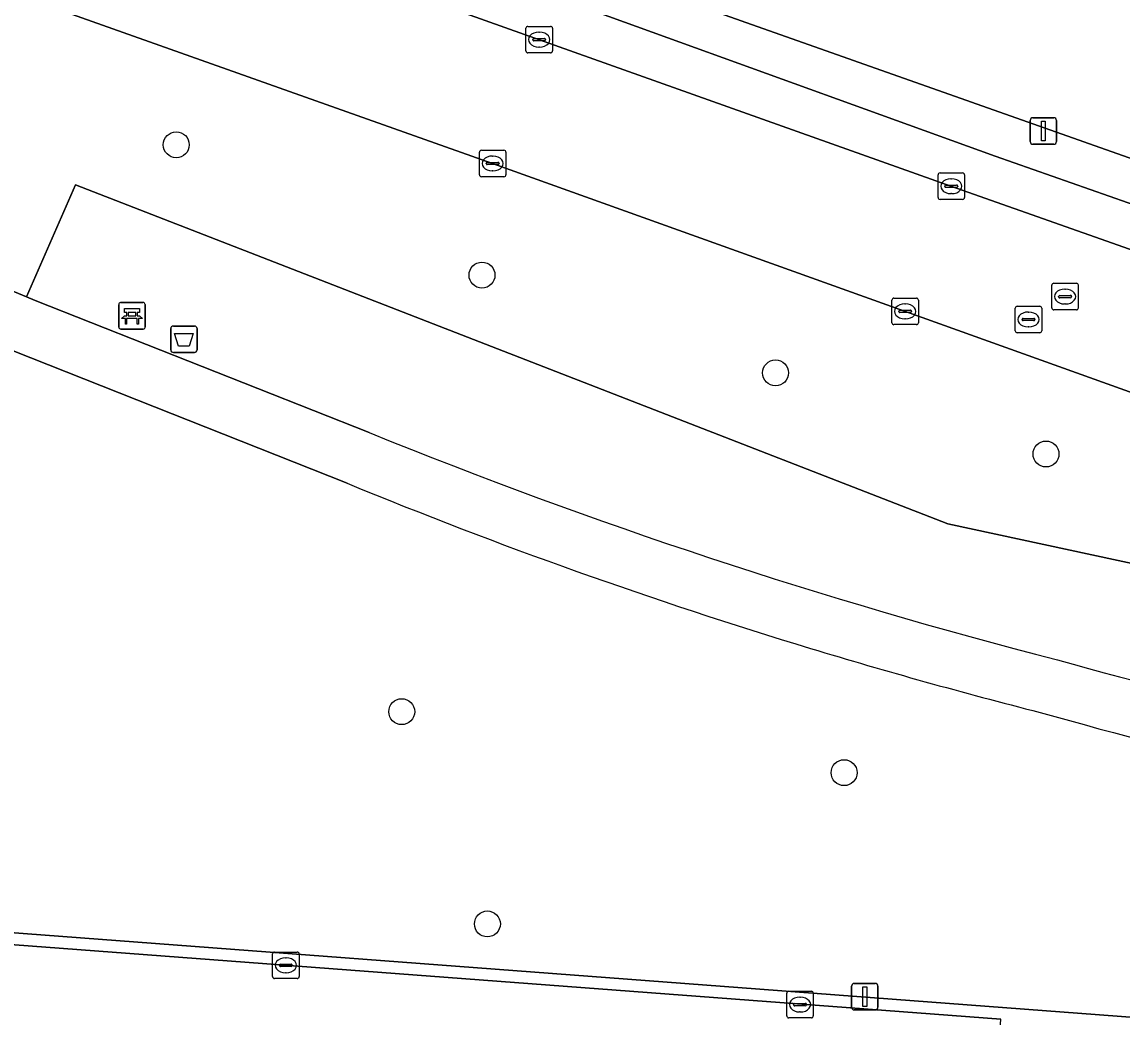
# Model space of a CAD drawing. Extents: x 163683 to 164494, y 382709 to 383872.
# Drawn here: x 163896.52 to 163938.01, y 383696.44 to 383733.99 of the extents above; entities that cross this region are included whole.
import ezdxf

# ---------------------------------------------------------------- set-up
doc = ezdxf.new("R2010")
doc.units = 0
for name, color, linetype in [('IMGEO_Afvalbak', 7, 'Continuous'), ('IMGEO_Bank', 7, 'Continuous'), ('IMGEO_Boom', 7, 'Continuous'), ('IMGEO_Erf', 7, 'Continuous'), ('IMGEO_Groenvoorziening', 7, 'Continuous'), ('IMGEO_Kolk', 7, 'Continuous'), ('IMGEO_Lichtmast', 7, 'Continuous'), ('IMGEO_Parkeervlak_open', 7, 'Continuous'), ('IMGEO_Rijbaan_lokaal_open', 7, 'Continuous'), ('IMGEO_Rioolput', 7, 'Continuous'), ('IMGEO_Voetpad_halfverhard', 7, 'Continuous'), ('IMGEO_Voetpad_open', 7, 'Continuous')]:
    doc.layers.add(name, color=color, linetype=linetype)

msp = doc.modelspace()

# ---------------------------------------------------------------- linework, layer by layer
at = {"layer": 'IMGEO_Afvalbak'}
for p, q in [((163902.127, 383721.629), (163902.127, 383722.429)), ((163902.127, 383722.429), (163902.127, 383721.629)), ((163902.227, 383722.529), (163903.017, 383722.529)), ((163903.017, 383722.529), (163902.227, 383722.529)), ((163903.117, 383722.429), (163903.117, 383721.629)), ((163903.117, 383721.629), (163903.117, 383722.429)), ((163903.017, 383721.529), (163902.227, 383721.529)), ((163902.227, 383721.529), (163903.017, 383721.529))]:
    msp.add_line(p, q, dxfattribs=at)
msp.add_lwpolyline([(163902.27, 383722.243), (163902.974, 383722.243), (163902.825, 383721.773), (163902.419, 383721.773), (163902.27, 383722.243)], dxfattribs=at)
for centre, start, end in [((163902.227, 383722.429), 90, 180), ((163902.227, 383722.429), 90, 180), ((163903.017, 383722.429), 0, 90), ((163903.017, 383722.429), 360, 90), ((163902.227, 383721.629), 180, 270), ((163902.227, 383721.629), 180, 270), ((163903.017, 383721.629), 270, 0), ((163903.017, 383721.629), 270, 0)]:
    msp.add_arc(centre, 0.1, start, end, dxfattribs=at)
at = {"layer": 'IMGEO_Bank'}
for p, q in [((163900.163, 383722.491), (163900.163, 383723.332)), ((163900.163, 383723.332), (163900.163, 383722.491)), ((163900.238, 383723.416), (163901.079, 383723.416)), ((163901.079, 383723.416), (163900.238, 383723.416)), ((163901.163, 383723.341), (163901.163, 383722.5)), ((163901.163, 383722.5), (163901.163, 383723.341)), ((163900.86, 383722.814), (163900.467, 383722.814)), ((163900.472, 383722.922), (163900.472, 383723.028)), ((163900.516, 383723.028), (163900.516, 383722.922)), ((163900.804, 383723.034), (163900.522, 383723.034)), ((163900.522, 383722.916), (163900.804, 383722.916)), ((163900.81, 383722.922), (163900.81, 383723.028)), ((163900.854, 383723.028), (163900.854, 383722.922)), ((163901.088, 383722.416), (163900.247, 383722.416)), ((163900.247, 383722.416), (163901.088, 383722.416))]:
    msp.add_line(p, q, dxfattribs=at)
for points in [[(163900.41, 383722.814), (163900.268, 383722.814), (163900.38, 383722.916), (163900.466, 383722.916)], [(163900.466, 383723.034), (163900.38, 383723.034), (163900.38, 383723.195), (163900.943, 383723.195), (163900.943, 383723.034), (163900.86, 383723.034)], [(163900.46, 383722.807), (163900.46, 383722.6), (163900.417, 383722.6), (163900.417, 383722.807)], [(163900.86, 383722.916), (163900.943, 383722.916), (163901.055, 383722.814), (163900.916, 383722.814)], [(163900.91, 383722.807), (163900.91, 383722.6), (163900.866, 383722.6), (163900.866, 383722.807)]]:
    msp.add_lwpolyline(points, dxfattribs=at)
for centre, radius, start, end in [((163900.241, 383723.338), 0.0779, 92.4484, 184.2845), ((163900.241, 383723.338), 0.0779, 92.4484, 184.2845), ((163901.085, 383723.338), 0.0779, 2.4484, 94.2845), ((163901.085, 383723.338), 0.0779, 2.4484, 94.2845), ((163900.41, 383722.807), 0.00671, 2.8957, 87.1043), ((163900.467, 383722.807), 0.00671, 92.8957, 177.1043), ((163900.465, 383723.027), 0.00671, 2.8957, 87.1043), ((163900.465, 383722.923), 0.00671, 272.8957, 357.1043), ((163900.522, 383723.027), 0.00671, 92.8957, 177.1043), ((163900.522, 383722.923), 0.00671, 182.8957, 267.1043), ((163900.804, 383723.027), 0.00671, 2.8957, 87.1043), ((163900.804, 383722.923), 0.00671, 272.8957, 357.1043), ((163900.861, 383723.027), 0.00671, 92.8957, 177.1043), ((163900.861, 383722.923), 0.00671, 182.8957, 267.1043), ((163900.859, 383722.807), 0.00671, 2.8957, 87.1043), ((163900.916, 383722.807), 0.00671, 92.8957, 177.1043), ((163900.241, 383722.494), 0.0779, 182.4484, 274.2845), ((163900.241, 383722.494), 0.0779, 182.4484, 274.2845), ((163901.085, 383722.494), 0.0779, 272.4484, 4.2845), ((163901.085, 383722.494), 0.0779, 272.4484, 4.2845)]:
    msp.add_arc(centre, radius, start, end, dxfattribs=at)
at = {"layer": 'IMGEO_Boom'}
for centre in [(163902.335, 383729.362), (163913.865, 383724.45), (163924.937, 383720.762), (163935.139, 383717.704), (163910.838, 383707.987), (163927.522, 383705.687), (163914.069, 383699.983)]:
    msp.add_circle(centre, 0.489, dxfattribs=at)
at = {"layer": 'IMGEO_Erf'}
msp.add_lwpolyline([(163878.567, 383750), (163906.048, 383740.257), (163954.153, 383723.269)], dxfattribs=at)
at = {"layer": 'IMGEO_Groenvoorziening'}
for points in [[(163939.45, 383719.637), (163929.807, 383723.088), (163914.266, 383728.659), (163887.777, 383738.058), (163886.161, 383734.581), (163883.607, 383729.082), (163896.685, 383723.623), (163898.53, 383727.849), (163931.434, 383715.068), (163955.152, 383709.969), (163954.504, 383705.708)], [(163908.775, 383716.598), (163896.181, 383721.595), (163887.994, 383724.998), (163878.785, 383728.826), (163865.367, 383705.567), (163866.151, 383705.618), (163866.42, 383701.245), (163871.92, 383701.321), (163875.92, 383701.182), (164008.37, 383691.171)], [(163954.504, 383705.708), (163955.152, 383709.969), (163931.434, 383715.068), (163898.53, 383727.849), (163896.685, 383723.623), (163897.015, 383723.486), (163909.614, 383718.513)]]:
    msp.add_lwpolyline(points, dxfattribs=at)
for centre, radius, start, end in [((163986.209, 383906.849), 203.315, 247.86871, 255.57948), ((163983.232, 383898.017), 196.104, 247.68616, 253.11044), ((163983.366, 383898.676), 196.773, 253.12889, 255.74576), ((163984.823, 383885.797), 182.623, 254.35582, 260.44366), ((163983.56, 383879.114), 177.932, 254.13371, 265.97529)]:
    msp.add_arc(centre, radius, start, end, dxfattribs=at)
at = {"layer": 'IMGEO_Kolk'}
for p, q in [((163915.524, 383732.902), (163915.524, 383733.754)), ((163915.599, 383733.828), (163916.451, 383733.828)), ((163916.012, 383733.608), (163916.037, 383733.608)), ((163916.525, 383733.754), (163916.525, 383732.902)), ((163915.783, 383733.322), (163915.783, 383733.334)), ((163916.221, 383733.285), (163915.823, 383733.285)), ((163915.826, 383733.371), (163916.224, 383733.371)), ((163916.267, 383733.334), (163916.267, 383733.322)), ((163916.451, 383732.828), (163915.599, 383732.828)), ((163916.035, 383733.048), (163916.01, 383733.048)), ((163913.768, 383728.231), (163913.768, 383729.083)), ((163913.843, 383729.157), (163914.695, 383729.157)), ((163914.769, 383729.083), (163914.769, 383728.231)), ((163914.027, 383728.651), (163914.027, 383728.663)), ((163914.465, 383728.614), (163914.067, 383728.614)), ((163914.07, 383728.7), (163914.468, 383728.7)), ((163914.256, 383728.937), (163914.281, 383728.937)), ((163914.511, 383728.663), (163914.511, 383728.651)), ((163914.279, 383728.377), (163914.254, 383728.377)), ((163931.066, 383727.374), (163931.066, 383728.226)), ((163931.141, 383728.3), (163931.993, 383728.3)), ((163932.067, 383728.226), (163932.067, 383727.374)), ((163914.695, 383728.157), (163913.843, 383728.157)), ((163931.325, 383727.794), (163931.325, 383727.806)), ((163931.368, 383727.843), (163931.766, 383727.843)), ((163931.554, 383728.08), (163931.579, 383728.08)), ((163931.809, 383727.806), (163931.809, 383727.794)), ((163931.763, 383727.757), (163931.365, 383727.757)), ((163931.577, 383727.52), (163931.552, 383727.52)), ((163931.993, 383727.3), (163931.141, 383727.3)), ((163929.325, 383722.654), (163929.325, 383723.506)), ((163929.4, 383723.58), (163930.252, 383723.58)), ((163929.813, 383723.36), (163929.838, 383723.36)), ((163930.326, 383723.506), (163930.326, 383722.654)), ((163929.584, 383723.074), (163929.584, 383723.086)), ((163930.022, 383723.037), (163929.624, 383723.037)), ((163929.627, 383723.123), (163930.025, 383723.123)), ((163929.836, 383722.8), (163929.811, 383722.8)), ((163930.068, 383723.086), (163930.068, 383723.074)), ((163930.252, 383722.58), (163929.4, 383722.58)), ((163905.969, 383697.998), (163905.969, 383698.85)), ((163906.044, 383698.924), (163906.896, 383698.924)), ((163906.97, 383698.85), (163906.97, 383697.998)), ((163906.228, 383698.418), (163906.228, 383698.43)), ((163906.666, 383698.381), (163906.268, 383698.381)), ((163906.271, 383698.467), (163906.669, 383698.467)), ((163906.457, 383698.704), (163906.482, 383698.704)), ((163906.712, 383698.43), (163906.712, 383698.418)), ((163906.896, 383697.924), (163906.044, 383697.924)), ((163906.48, 383698.144), (163906.455, 383698.144)), ((163925.361, 383696.517), (163925.361, 383697.369)), ((163925.436, 383697.443), (163926.288, 383697.443)), ((163925.849, 383697.223), (163925.874, 383697.223)), ((163926.362, 383697.369), (163926.362, 383696.517)), ((163925.62, 383696.937), (163925.62, 383696.949)), ((163926.058, 383696.9), (163925.66, 383696.9)), ((163925.663, 383696.986), (163926.061, 383696.986)), ((163925.872, 383696.663), (163925.847, 383696.663)), ((163926.104, 383696.949), (163926.104, 383696.937)), ((163926.288, 383696.443), (163925.436, 383696.443))]:
    msp.add_line(p, q, dxfattribs=at)
for points in [[(163915.524, 383732.902), (163915.524, 383733.754)], [(163915.599, 383733.828), (163916.451, 383733.828)], [(163916.525, 383733.754), (163916.525, 383732.902)], [(163916.451, 383732.828), (163915.599, 383732.828)], [(163913.768, 383728.231), (163913.768, 383729.083)], [(163913.843, 383729.157), (163914.695, 383729.157)], [(163914.769, 383729.083), (163914.769, 383728.231)], [(163931.066, 383727.374), (163931.066, 383728.226)], [(163931.141, 383728.3), (163931.993, 383728.3)], [(163932.067, 383728.226), (163932.067, 383727.374)], [(163914.695, 383728.157), (163913.843, 383728.157)], [(163931.993, 383727.3), (163931.141, 383727.3)], [(163929.325, 383722.654), (163929.325, 383723.506)], [(163929.4, 383723.58), (163930.252, 383723.58)], [(163930.326, 383723.506), (163930.326, 383722.654)], [(163930.252, 383722.58), (163929.4, 383722.58)], [(163905.969, 383697.998), (163905.969, 383698.85)], [(163906.044, 383698.924), (163906.896, 383698.924)], [(163906.97, 383698.85), (163906.97, 383697.998)], [(163906.896, 383697.924), (163906.044, 383697.924)], [(163925.361, 383696.517), (163925.361, 383697.369)], [(163925.436, 383697.443), (163926.288, 383697.443)], [(163926.362, 383697.369), (163926.362, 383696.517)], [(163926.288, 383696.443), (163925.436, 383696.443)]]:
    msp.add_lwpolyline(points, dxfattribs=at)
for centre, radius, start, end in [((163915.601, 383733.752), 0.0765, 91.552, 178.448), ((163915.601, 383733.752), 0.0765, 91.552, 178.448), ((163916.449, 383733.752), 0.0765, 1.552, 88.448), ((163916.449, 383733.752), 0.0765, 1.552, 88.448), ((163915.823, 383733.331), 0.0403, 85.8775, 175.7526), ((163915.82, 383733.321), 0.0366, 178.938, 274.7102), ((163916.224, 383733.328), 0.043, 264.8664, 352.4533), ((163916.228, 383733.333), 0.0386, 1.7309, 96.639), ((163915.601, 383732.904), 0.0765, 181.552, 268.448), ((163915.601, 383732.904), 0.0765, 181.552, 268.448), ((163916.449, 383732.904), 0.0765, 271.552, 358.448), ((163916.449, 383732.904), 0.0765, 271.552, 358.448), ((163913.845, 383729.081), 0.0765, 91.552, 178.448), ((163913.845, 383729.081), 0.0765, 91.552, 178.448), ((163914.693, 383729.081), 0.0765, 1.552, 88.448), ((163914.693, 383729.081), 0.0765, 1.552, 88.448), ((163914.067, 383728.66), 0.0403, 85.8775, 175.7526), ((163914.064, 383728.65), 0.0366, 178.938, 274.7102), ((163914.468, 383728.657), 0.043, 264.8664, 352.4533), ((163914.472, 383728.662), 0.0386, 1.7309, 96.639), ((163913.845, 383728.233), 0.0765, 181.552, 268.448), ((163913.845, 383728.233), 0.0765, 181.552, 268.448), ((163914.693, 383728.233), 0.0765, 271.552, 358.448), ((163914.693, 383728.233), 0.0765, 271.552, 358.448), ((163931.143, 383728.224), 0.0765, 91.552, 178.448), ((163931.143, 383728.224), 0.0765, 91.552, 178.448), ((163931.991, 383728.224), 0.0765, 1.552, 88.448), ((163931.991, 383728.224), 0.0765, 1.552, 88.448), ((163931.365, 383727.803), 0.0403, 85.8775, 175.7526), ((163931.362, 383727.793), 0.0366, 178.938, 274.7102), ((163931.766, 383727.8), 0.043, 264.8664, 352.4533), ((163931.77, 383727.805), 0.0386, 1.7309, 96.639), ((163931.143, 383727.376), 0.0765, 181.552, 268.448), ((163931.143, 383727.376), 0.0765, 181.552, 268.448), ((163931.991, 383727.376), 0.0765, 271.552, 358.448), ((163931.991, 383727.376), 0.0765, 271.552, 358.448), ((163929.402, 383723.504), 0.0765, 91.552, 178.448), ((163929.402, 383723.504), 0.0765, 91.552, 178.448), ((163930.25, 383723.504), 0.0765, 1.552, 88.448), ((163930.25, 383723.504), 0.0765, 1.552, 88.448), ((163929.624, 383723.083), 0.0403, 85.8775, 175.7526), ((163929.621, 383723.073), 0.0366, 178.938, 274.7102), ((163930.025, 383723.08), 0.043, 264.8664, 352.4533), ((163930.029, 383723.085), 0.0386, 1.7309, 96.639), ((163929.402, 383722.656), 0.0765, 181.552, 268.448), ((163929.402, 383722.656), 0.0765, 181.552, 268.448), ((163930.25, 383722.656), 0.0765, 271.552, 358.448), ((163930.25, 383722.656), 0.0765, 271.552, 358.448), ((163906.046, 383698.848), 0.0765, 91.552, 178.448), ((163906.046, 383698.848), 0.0765, 91.552, 178.448), ((163906.894, 383698.848), 0.0765, 1.552, 88.448), ((163906.894, 383698.848), 0.0765, 1.552, 88.448), ((163906.268, 383698.427), 0.0403, 85.8775, 175.7526), ((163906.265, 383698.417), 0.0366, 178.938, 274.7102), ((163906.669, 383698.424), 0.043, 264.8664, 352.4533), ((163906.673, 383698.429), 0.0386, 1.7309, 96.639), ((163906.046, 383698), 0.0765, 181.552, 268.448), ((163906.046, 383698), 0.0765, 181.552, 268.448), ((163906.894, 383698), 0.0765, 271.552, 358.448), ((163906.894, 383698), 0.0765, 271.552, 358.448), ((163925.438, 383697.367), 0.0765, 91.552, 178.448), ((163925.438, 383697.367), 0.0765, 91.552, 178.448), ((163926.286, 383697.367), 0.0765, 1.552, 88.448), ((163926.286, 383697.367), 0.0765, 1.552, 88.448), ((163925.66, 383696.946), 0.0403, 85.8775, 175.7526), ((163925.657, 383696.936), 0.0366, 178.938, 274.7102), ((163926.061, 383696.943), 0.043, 264.8664, 352.4533), ((163926.065, 383696.948), 0.0386, 1.7309, 96.639), ((163925.438, 383696.519), 0.0765, 181.552, 268.448), ((163925.438, 383696.519), 0.0765, 181.552, 268.448), ((163926.286, 383696.519), 0.0765, 271.552, 358.448), ((163926.286, 383696.519), 0.0765, 271.552, 358.448)]:
    msp.add_arc(centre, radius, start, end, dxfattribs=at)
for centre, major_axis, ratio, start_param, end_param in [((163916.011, 383733.328), (-0.387, 0.002), 0.722429, 4.712389, 7.853982), ((163916.036, 383733.328), (-0.39, 0.002), 0.717154, 1.570796, 4.712389), ((163914.255, 383728.657), (-0.387, 0.002), 0.722429, 4.712389, 7.853982), ((163914.28, 383728.657), (-0.39, 0.002), 0.717154, 1.570796, 4.712389), ((163931.553, 383727.8), (-0.387, 0.002), 0.722429, 4.712389, 7.853982), ((163931.578, 383727.8), (-0.39, 0.002), 0.717154, 1.570796, 4.712389), ((163929.812, 383723.08), (-0.387, 0.002), 0.722429, 4.712389, 7.853982), ((163929.837, 383723.08), (-0.39, 0.002), 0.717154, 1.570796, 4.712389), ((163906.456, 383698.424), (-0.387, 0.002), 0.722429, 4.712389, 7.853982), ((163906.481, 383698.424), (-0.39, 0.002), 0.717154, 1.570796, 4.712389), ((163925.848, 383696.943), (-0.387, 0.002), 0.722429, 4.712389, 7.853982), ((163925.873, 383696.943), (-0.39, 0.002), 0.717154, 1.570796, 4.712389)]:
    msp.add_ellipse(centre, major_axis=major_axis, ratio=ratio, start_param=start_param, end_param=end_param, dxfattribs=at)
at = {"layer": 'IMGEO_Lichtmast'}
for p, q in [((163934.543, 383729.483), (163934.543, 383730.283)), ((163934.543, 383730.283), (163934.543, 383729.483)), ((163934.643, 383730.383), (163935.433, 383730.383)), ((163935.433, 383730.383), (163934.643, 383730.383)), ((163935.533, 383730.283), (163935.533, 383729.483)), ((163935.533, 383729.483), (163935.533, 383730.283)), ((163935.433, 383729.383), (163934.643, 383729.383)), ((163934.643, 383729.383), (163935.433, 383729.383)), ((163927.808, 383696.842), (163927.808, 383697.642)), ((163927.808, 383697.642), (163927.808, 383696.842)), ((163927.908, 383697.742), (163928.698, 383697.742)), ((163928.698, 383697.742), (163927.908, 383697.742)), ((163928.798, 383697.642), (163928.798, 383696.842)), ((163928.798, 383696.842), (163928.798, 383697.642)), ((163928.698, 383696.742), (163927.908, 383696.742)), ((163927.908, 383696.742), (163928.698, 383696.742))]:
    msp.add_line(p, q, dxfattribs=at)
for points in [[(163934.963, 383730.258), (163935.113, 383730.258), (163935.113, 383729.508), (163934.963, 383729.508), (163934.963, 383730.258)], [(163928.228, 383697.617), (163928.378, 383697.617), (163928.378, 383696.867), (163928.228, 383696.867), (163928.228, 383697.617)]]:
    msp.add_lwpolyline(points, dxfattribs=at)
for centre, start, end in [((163934.643, 383730.283), 90, 180), ((163934.643, 383730.283), 90, 180), ((163935.433, 383730.283), 0, 90), ((163935.433, 383730.283), 360, 90), ((163934.643, 383729.483), 180, 270), ((163934.643, 383729.483), 180, 270), ((163935.433, 383729.483), 270, 0), ((163935.433, 383729.483), 270, 0), ((163927.908, 383697.642), 90, 180), ((163927.908, 383697.642), 90, 180), ((163928.698, 383697.642), 0, 90), ((163928.698, 383697.642), 360, 90), ((163927.908, 383696.842), 180, 270), ((163927.908, 383696.842), 180, 270), ((163928.698, 383696.842), 270, 0), ((163928.698, 383696.842), 270, 0)]:
    msp.add_arc(centre, 0.1, start, end, dxfattribs=at)
at = {"layer": 'IMGEO_Parkeervlak_open'}
for points in [[(163860.2, 383754.953), (163859.602, 383753.321), (163864.962, 383751.449), (163869.054, 383750), (163882.371, 383745.285), (163897.939, 383739.766), (163916.032, 383733.324), (163931.552, 383727.804), (163948.908, 383721.683)], [(163953.291, 383721.895), (163933.221, 383728.936), (163915.977, 383735.176), (163890.21, 383744.422)]]:
    msp.add_lwpolyline(points, dxfattribs=at)
at = {"layer": 'IMGEO_Rijbaan_lokaal_open'}
for points in [[(163948.908, 383721.683), (163931.552, 383727.804), (163916.032, 383733.324), (163897.939, 383739.766), (163882.371, 383745.285), (163869.054, 383750), (163864.962, 383751.449), (163859.602, 383753.321), (163847.274, 383759.678), (163846.966, 383760.023), (163839.815, 383755.243), (163837.227, 383753.673), (163839.28, 383750.154), (163841.144, 383746.686), (163843.826, 383747.986), (163843.353, 383749.027), (163847.474, 383751.339)], [(163849, 383751.469), (163850.411, 383751.003), (163879.612, 383740.65), (163880.317, 383740.705), (163887.777, 383738.058), (163914.266, 383728.659), (163929.807, 383723.088), (163939.45, 383719.637), (163943.73, 383718.133), (163949.119, 383716.277)], [(163865.699, 383695.078), (163871.103, 383695.389), (163876.116, 383695.221), (163915.883, 383692.2), (163920.92, 383691.828), (163926.312, 383691.418), (163932.846, 383690.939), (163933.084, 383690.934), (163933.438, 383696.393), (163875.885, 383700.733)]]:
    msp.add_lwpolyline(points, dxfattribs=at)
at = {"layer": 'IMGEO_Rioolput'}
for p, q in [((163935.357, 383723.213), (163935.357, 383724.065)), ((163935.432, 383724.139), (163936.284, 383724.139)), ((163936.358, 383724.065), (163936.358, 383723.213)), ((163935.616, 383723.633), (163935.616, 383723.645)), ((163935.659, 383723.682), (163936.057, 383723.682)), ((163935.845, 383723.919), (163935.87, 383723.919)), ((163936.1, 383723.645), (163936.1, 383723.633)), ((163933.977, 383722.349), (163933.977, 383723.201)), ((163934.052, 383723.275), (163934.904, 383723.275)), ((163934.978, 383723.201), (163934.978, 383722.349)), ((163936.054, 383723.596), (163935.656, 383723.596)), ((163935.868, 383723.359), (163935.843, 383723.359)), ((163934.279, 383722.818), (163934.677, 383722.818)), ((163934.465, 383723.055), (163934.49, 383723.055)), ((163936.284, 383723.139), (163935.432, 383723.139)), ((163934.236, 383722.769), (163934.236, 383722.781)), ((163934.674, 383722.732), (163934.276, 383722.732)), ((163934.488, 383722.495), (163934.463, 383722.495)), ((163934.72, 383722.781), (163934.72, 383722.769)), ((163934.904, 383722.275), (163934.052, 383722.275))]:
    msp.add_line(p, q, dxfattribs=at)
for points in [[(163935.357, 383723.213), (163935.357, 383724.065)], [(163935.432, 383724.139), (163936.284, 383724.139)], [(163936.358, 383724.065), (163936.358, 383723.213)], [(163933.977, 383722.349), (163933.977, 383723.201)], [(163934.052, 383723.275), (163934.904, 383723.275)], [(163934.978, 383723.201), (163934.978, 383722.349)], [(163936.284, 383723.139), (163935.432, 383723.139)], [(163934.904, 383722.275), (163934.052, 383722.275)]]:
    msp.add_lwpolyline(points, dxfattribs=at)
for centre, radius, start, end in [((163935.434, 383724.063), 0.0765, 91.552, 178.448), ((163935.434, 383724.063), 0.0765, 91.552, 178.448), ((163936.282, 383724.063), 0.0765, 1.552, 88.448), ((163936.282, 383724.063), 0.0765, 1.552, 88.448), ((163935.656, 383723.642), 0.0403, 85.8775, 175.7526), ((163935.653, 383723.632), 0.0366, 178.938, 274.7102), ((163936.057, 383723.639), 0.043, 264.8664, 352.4533), ((163936.061, 383723.644), 0.0386, 1.7309, 96.639), ((163934.054, 383723.199), 0.0765, 91.552, 178.448), ((163934.054, 383723.199), 0.0765, 91.552, 178.448), ((163934.902, 383723.199), 0.0765, 1.552, 88.448), ((163934.902, 383723.199), 0.0765, 1.552, 88.448), ((163935.434, 383723.215), 0.0765, 181.552, 268.448), ((163935.434, 383723.215), 0.0765, 181.552, 268.448), ((163936.282, 383723.215), 0.0765, 271.552, 358.448), ((163936.282, 383723.215), 0.0765, 271.552, 358.448), ((163934.276, 383722.778), 0.0403, 85.8775, 175.7526), ((163934.681, 383722.78), 0.0386, 1.7309, 96.639), ((163934.273, 383722.768), 0.0366, 178.938, 274.7102), ((163934.677, 383722.775), 0.043, 264.8664, 352.4533), ((163934.054, 383722.351), 0.0765, 181.552, 268.448), ((163934.054, 383722.351), 0.0765, 181.552, 268.448), ((163934.902, 383722.351), 0.0765, 271.552, 358.448), ((163934.902, 383722.351), 0.0765, 271.552, 358.448)]:
    msp.add_arc(centre, radius, start, end, dxfattribs=at)
for centre, major_axis, ratio, start_param, end_param in [((163935.844, 383723.639), (-0.387, 0.002), 0.722429, 4.712389, 7.853982), ((163935.869, 383723.639), (-0.39, 0.002), 0.717154, 1.570796, 4.712389), ((163934.464, 383722.775), (-0.387, 0.002), 0.722429, 4.712389, 7.853982), ((163934.489, 383722.775), (-0.39, 0.002), 0.717154, 1.570796, 4.712389)]:
    msp.add_ellipse(centre, major_axis=major_axis, ratio=ratio, start_param=start_param, end_param=end_param, dxfattribs=at)
at = {"layer": 'IMGEO_Voetpad_halfverhard'}
msp.add_lwpolyline([(163909.614, 383718.513), (163897.015, 383723.486), (163896.685, 383723.623), (163883.607, 383729.082), (163879.771, 383730.683), (163878.785, 383728.826), (163887.994, 383724.998), (163896.181, 383721.595), (163908.775, 383716.598)], dxfattribs=at)
for centre, radius, start, end in [((163986.209, 383906.849), 203.315, 247.86871, 255.57948), ((163983.232, 383898.017), 196.104, 247.68616, 253.11044), ((163983.366, 383898.676), 196.773, 253.12889, 255.74576), ((163984.823, 383885.797), 182.623, 254.35582, 260.44366), ((163983.56, 383879.114), 177.932, 254.13371, 265.97529)]:
    msp.add_arc(centre, radius, start, end, dxfattribs=at)
at = {"layer": 'IMGEO_Voetpad_open'}
for points in [[(163954.153, 383723.269), (163906.048, 383740.257), (163878.567, 383750), (163861.745, 383755.964)], [(163860.317, 383754.892), (163864.952, 383753.261), (163868.452, 383752.029), (163886.672, 383745.659), (163886.859, 383746.243), (163890.409, 383744.995), (163890.21, 383744.422), (163915.977, 383735.176), (163933.221, 383728.936), (163953.291, 383721.895)], [(164008.37, 383691.171), (163875.92, 383701.182), (163871.92, 383701.321), (163866.42, 383701.245), (163866.397, 383700.783), (163871.894, 383700.843), (163875.885, 383700.733), (163933.438, 383696.393)]]:
    msp.add_lwpolyline(points, dxfattribs=at)

doc.saveas('drawing.dxf')
